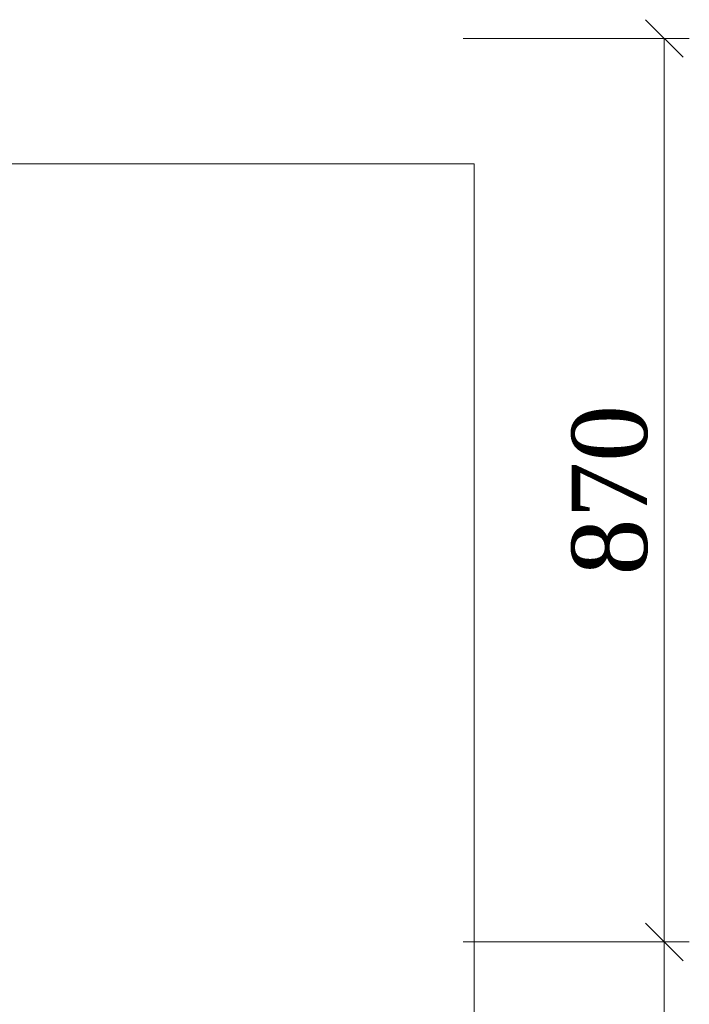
# Model space of a CAD drawing. Header units: millimetres. Extents: x 2063114 to 14983986, y -126020516 to 213791.
# Tile 669 of 731: x 2427053 to 2429719, y -119864 to -115941. Entities that reach past the tile are written whole.
import ezdxf

# ---------------------------------------------------------------- set-up
doc = ezdxf.new("R2010")
doc.units = ezdxf.units.MM
doc.layers.get('Defpoints').update_dxf_attribs({"color": 6, "lineweight": 35})
doc.styles.add('Times New Roman', font='times.ttf')
doc.dimstyles.new('Миржалол20', dxfattribs={"dimtxt": 300, "dimasz": 150, "dimexe": 100, "dimexo": 100, "dimgap": 63, "dimtad": 1, "dimdec": 0, "dimlfac": 0.2, "dimtxsty": 'Times New Roman', "dimblk": 'OBLIQUE', "dimcen": 100, "dimclrd": 256, "dimclre": 256, "dimclrt": 256, "dimadec": 0, "dimazin": 0, "dimtfac": 1, "dimtdec": 0, "dimtmove": 1, "dimatfit": 3, "dimfxl": 800, "dimfxlon": 1, "dimlwd": 13, "dimlwe": 13, "dimarcsym": 0})

# ---------------------------------------------------------------- blocks, each defined once
blk = doc.blocks.new('_Oblique')
at = {"color": 0, "linetype": 'ByBlock', "lineweight": -2}
blk.add_line((-0.5, -0.5), (0.5, 0.5), dxfattribs=at)
blk = doc.blocks.new('*D4174')
at = {"linetype": 'Continuous', "lineweight": 13, "ltscale": 3, "transparency": 16777216}
for p, q in [((2428819.1, -119615.6), (2429719.1, -119615.6)), ((2429619.1, -121615.6), (2429619.1, -119615.6)), ((2428819.1, -121615.6), (2429719.1, -121615.6))]:
    blk.add_line(p, q, dxfattribs=at)
at = {"layer": 'Defpoints', "color": 0, "ltscale": 3, "transparency": 16777216}
for p in [(2427119.1, -119615.6), (2429619.1, -119615.6), (2428369.1, -121615.6)]:
    blk.add_point(p, dxfattribs=at)
at = {"lineweight": 13, "ltscale": 3, "transparency": 16777216, "xscale": 150, "yscale": 150, "zscale": 150}
for p, rotation in [((2429619.1, -119615.6), 90), ((2429619.1, -121615.6), 270)]:
    blk.add_blockref('_Oblique', p, dxfattribs=dict(at, rotation=rotation))
at = {"lineweight": 13, "ltscale": 3, "transparency": 16777216, "insert": (2429403.5, -120615.6), "char_height": 300, "attachment_point": 5, "rotation": 90, "style": 'Times New Roman'}
blk.add_mtext('300', dxfattribs=at)
blk = doc.blocks.new('*D4176')
at = {"linetype": 'Continuous', "lineweight": 13, "ltscale": 3, "transparency": 16777216}
for p, q in [((2428819.1, -116015.6), (2429719.1, -116015.6)), ((2429619.1, -119615.6), (2429619.1, -116015.6)), ((2428819.1, -119615.6), (2429719.1, -119615.6))]:
    blk.add_line(p, q, dxfattribs=at)
at = {"layer": 'Defpoints', "color": 0, "ltscale": 3, "transparency": 16777216}
for p in [(2426619.1, -116015.6), (2429619.1, -116015.6), (2426119.1, -119615.6)]:
    blk.add_point(p, dxfattribs=at)
at = {"lineweight": 13, "ltscale": 3, "transparency": 16777216, "xscale": 150, "yscale": 150, "zscale": 150}
for p, rotation in [((2429619.1, -116015.6), 90), ((2429619.1, -119615.6), 270)]:
    blk.add_blockref('_Oblique', p, dxfattribs=dict(at, rotation=rotation))
at = {"lineweight": 13, "ltscale": 3, "transparency": 16777216, "insert": (2429403.1, -117815.6), "char_height": 300, "attachment_point": 5, "rotation": 90, "style": 'Times New Roman'}
blk.add_mtext('870', dxfattribs=at)

msp = doc.modelspace()

# ---------------------------------------------------------------- linework, layer by layer
at = {"lineweight": 20}
msp.add_lwpolyline([(2416666.21004, -119536.6754), (2420080.63858, -119536.6754), (2420080.63858, -123070.12905), (2428862.78745, -123070.12905), (2428862.78745, -116515.644), (2425035.69495, -116515.644), (2425035.69495, -119615.644), (2426585.69495, -119615.644), (2426585.69495, -121615.644), (2427335.69495, -121615.644), (2427335.69495, -122115.644), (2420835.69495, -122115.644), (2420835.69495, -121615.644), (2421385.69495, -121615.644), (2421385.69495, -119415.67766), (2422920.69495, -119415.67766), (2422921.1561, -118516.30052), (2418615.62362, -118646.73415), (2418466.65789, -119268.90989), (2417519.44885, -119268.90989)], dxfattribs=at)

# ---------------------------------------------------------------- dimensions: what is measured, and where the dimension line sits
at = {"lineweight": 13, "ltscale": 3}
for base, p1, p2, text, picture, middle in [((2429619.1239, -116015.644), (2426119.1239, -119615.644), (2426619.1239, -116015.644), '870', '*D4176', (2429403.09579, -117815.644)), ((2429619.1239, -119615.644), (2428369.1239, -121615.644), (2427119.1239, -119615.644), '300', '*D4174', (2429403.52837, -120615.644))]:
    dim = msp.add_linear_dim(base=base, p1=p1, p2=p2, angle=90, text=text, dimstyle='Миржалол20', dxfattribs=at)
    dim.commit()
    dim.dimension.update_dxf_attribs({"geometry": picture, "text_midpoint": middle})

doc.saveas('drawing.dxf')
